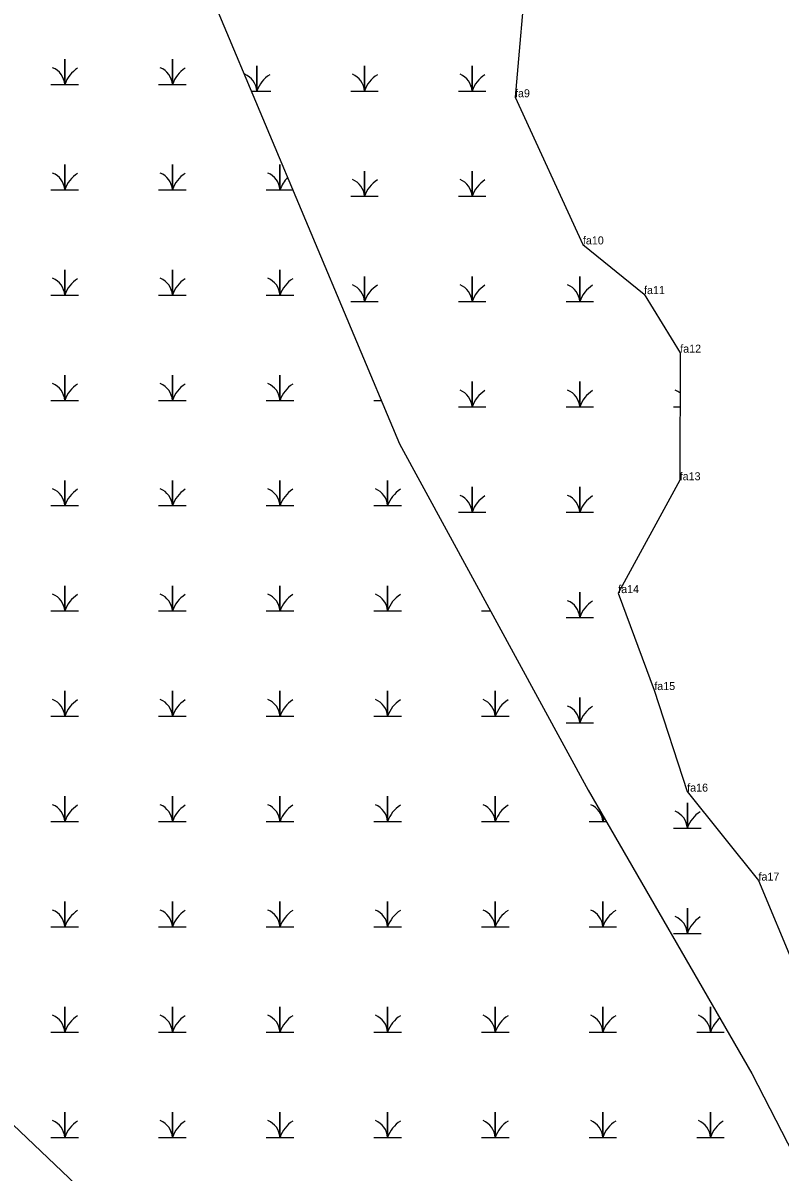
# Model space of a CAD drawing. Extents: x 2072529 to 2268796, y 436423 to 470406.
# Drawn here: x 2260064 to 2260537, y 440922 to 441640 of the extents above; entities that cross this region are included whole.
import ezdxf

# ---------------------------------------------------------------- set-up
doc = ezdxf.new("R2010")
doc.units = 0
for name, color, linetype in [('Exist Environmental Wetland Boundary', 7, 'Continuous'), ('Exist Environmental Wetland Boundary Cogo Comment', 7, 'Continuous'), ('Exist Hydro Jurisdictional Stream or Body of Water NEU Mitigable', 7, 'Continuous'), ('Exist Hydro Swamp or Marsh', 7, 'Continuous'), ('Old_Level_20', 7, 'Continuous')]:
    doc.layers.add(name, color=color, linetype=linetype)

msp = doc.modelspace()

# ---------------------------------------------------------------- linework, layer by layer
at = {"layer": 'Exist Environmental Wetland Boundary'}
for points in [[(2260480.85, 442064.51), (2260471.33, 442023.13), (2260478.24, 441984.37), (2260453.18, 441919.62), (2260429.42, 441892.42), (2260405.4, 441828.34), (2260382.58, 441774.65), (2260378.54, 441677.46), (2260371.11, 441593.52), (2260413.53, 441501.55), (2260451.72, 441470.49), (2260474.35, 441433.89), (2260474.01, 441354.15), (2260435.58, 441283.64), (2260458.13, 441223.04), (2260478.69, 441159.57), (2260523.25, 441103.96), (2260546.39, 441048.63)], [(2259892.24, 441665.76), (2259900.74, 441627), (2259897.97, 441580.5), (2259875.11, 441534.27), (2259866.72, 441495.29), (2259896.16, 441447.44), (2259916.28, 441397.75), (2259927.88, 441369.5), (2259917.27, 441347.14), (2259917.12, 441318.54), (2259948.25, 441257.17), (2259983.73, 441244.76), (2260004.9, 441220.59), (2260036.74, 441179.84), (2260036.72, 441141.41), (2260035.84, 441084.23), (2260037.21, 441033.13), (2260022.12, 440984.92), (2260136.15, 440876.39), (2260361.96, 440563.86), (2260493.56, 440418.63), (2260524.18, 440254.4)]]:
    msp.add_lwpolyline(points, dxfattribs=at)
at = {"layer": 'Exist Hydro Jurisdictional Stream or Body of Water NEU Mitigable'}
msp.add_lwpolyline([(2260075.45, 441954.42), (2260114.02, 441801.94), (2260184.81, 441648.46), (2260298.86, 441376.92), (2260416.84, 441160.47), (2260519.09, 440983.38), (2260589.88, 440845.64), (2260656.73, 440711.84), (2260727.52, 440609.51), (2260817.97, 440519), (2260888.76, 440463.9), (2260939.89, 440416.68), (2260956.11, 440384.21)], dxfattribs=at)
at = {"layer": 'Exist Hydro Swamp or Marsh'}
for points in [[(2260081.13, 441601.48), (2260089.73, 441601.48), (2260089.73, 441617.26), (2260089.73, 441601.48), (2260098.34, 441601.48)], [(2260148.38, 441601.48), (2260156.98, 441601.48), (2260156.98, 441617.26), (2260156.98, 441601.48), (2260165.59, 441601.48)], [(2260206.26, 441597.4), (2260209.8, 441597.4), (2260209.8, 441613.18), (2260209.8, 441597.4), (2260218.4, 441597.4)], [(2260268.45, 441597.4), (2260277.05, 441597.4), (2260277.05, 441613.18), (2260277.05, 441597.4), (2260285.65, 441597.4)], [(2260335.7, 441597.4), (2260344.3, 441597.4), (2260344.3, 441613.18), (2260344.3, 441597.4), (2260352.9, 441597.4)], [(2260081.13, 441535.68), (2260089.73, 441535.68), (2260089.73, 441551.46), (2260089.73, 441535.68), (2260098.34, 441535.68)], [(2260148.38, 441535.68), (2260156.98, 441535.68), (2260156.98, 441551.46), (2260156.98, 441535.68), (2260165.59, 441535.68)], [(2260215.63, 441535.68), (2260224.23, 441535.68), (2260224.23, 441551.46), (2260224.23, 441535.68), (2260232.18, 441535.68)], [(2260268.45, 441531.6), (2260277.05, 441531.6), (2260277.05, 441547.38), (2260277.05, 441531.6), (2260285.65, 441531.6)], [(2260335.7, 441531.6), (2260344.3, 441531.6), (2260344.3, 441547.38), (2260344.3, 441531.6), (2260352.9, 441531.6)], [(2260081.13, 441469.88), (2260089.73, 441469.88), (2260089.73, 441485.66), (2260089.73, 441469.88), (2260098.34, 441469.88)], [(2260148.38, 441469.88), (2260156.98, 441469.88), (2260156.98, 441485.66), (2260156.98, 441469.88), (2260165.59, 441469.88)], [(2260215.63, 441469.88), (2260224.23, 441469.88), (2260224.23, 441485.66), (2260224.23, 441469.88), (2260232.84, 441469.88)], [(2260268.45, 441465.8), (2260277.05, 441465.8), (2260277.05, 441481.58), (2260277.05, 441465.8), (2260285.65, 441465.8)], [(2260335.7, 441465.8), (2260344.3, 441465.8), (2260344.3, 441481.58), (2260344.3, 441465.8), (2260352.9, 441465.8)], [(2260402.95, 441465.8), (2260411.55, 441465.8), (2260411.55, 441481.58), (2260411.55, 441465.8), (2260420.15, 441465.8)], [(2260081.13, 441404.08), (2260089.73, 441404.08), (2260089.73, 441419.86), (2260089.73, 441404.08), (2260098.34, 441404.08)], [(2260148.38, 441404.08), (2260156.98, 441404.08), (2260156.98, 441419.86), (2260156.98, 441404.08), (2260165.59, 441404.08)], [(2260215.63, 441404.08), (2260224.23, 441404.08), (2260224.23, 441419.86), (2260224.23, 441404.08), (2260232.84, 441404.08)], [(2260335.7, 441400), (2260344.3, 441400), (2260344.3, 441415.78), (2260344.3, 441400), (2260352.9, 441400)], [(2260402.95, 441400), (2260411.55, 441400), (2260411.55, 441415.78), (2260411.55, 441400), (2260420.15, 441400)], [(2260282.88, 441404.08), (2260287.45, 441404.08)], [(2260470.2, 441400), (2260474.21, 441400)], [(2260081.13, 441338.28), (2260089.73, 441338.28), (2260089.73, 441354.06), (2260089.73, 441338.28), (2260098.34, 441338.28)], [(2260148.38, 441338.28), (2260156.98, 441338.28), (2260156.98, 441354.06), (2260156.98, 441338.28), (2260165.59, 441338.28)], [(2260215.63, 441338.28), (2260224.23, 441338.28), (2260224.23, 441354.06), (2260224.23, 441338.28), (2260232.84, 441338.28)], [(2260282.88, 441338.28), (2260291.48, 441338.28), (2260291.48, 441354.06), (2260291.48, 441338.28), (2260300.09, 441338.28)], [(2260335.7, 441334.2), (2260344.3, 441334.2), (2260344.3, 441349.98), (2260344.3, 441334.2), (2260352.9, 441334.2)], [(2260402.95, 441334.2), (2260411.55, 441334.2), (2260411.55, 441349.98), (2260411.55, 441334.2), (2260420.15, 441334.2)], [(2260081.13, 441272.48), (2260089.73, 441272.48), (2260089.73, 441288.26), (2260089.73, 441272.48), (2260098.34, 441272.48)], [(2260148.38, 441272.48), (2260156.98, 441272.48), (2260156.98, 441288.26), (2260156.98, 441272.48), (2260165.59, 441272.48)], [(2260215.63, 441272.48), (2260224.23, 441272.48), (2260224.23, 441288.26), (2260224.23, 441272.48), (2260232.84, 441272.48)], [(2260282.88, 441272.48), (2260291.48, 441272.48), (2260291.48, 441288.26), (2260291.48, 441272.48), (2260300.09, 441272.48)], [(2260402.95, 441268.4), (2260411.55, 441268.4), (2260411.55, 441284.18), (2260411.55, 441268.4), (2260420.15, 441268.4)], [(2260350.13, 441272.48), (2260355.78, 441272.48)], [(2260081.13, 441206.68), (2260089.73, 441206.68), (2260089.73, 441222.46), (2260089.73, 441206.68), (2260098.34, 441206.68)], [(2260148.38, 441206.68), (2260156.98, 441206.68), (2260156.98, 441222.46), (2260156.98, 441206.68), (2260165.59, 441206.68)], [(2260215.63, 441206.68), (2260224.23, 441206.68), (2260224.23, 441222.46), (2260224.23, 441206.68), (2260232.84, 441206.68)], [(2260282.88, 441206.68), (2260291.48, 441206.68), (2260291.48, 441222.46), (2260291.48, 441206.68), (2260300.09, 441206.68)], [(2260350.13, 441206.68), (2260358.73, 441206.68), (2260358.73, 441222.46), (2260358.73, 441206.68), (2260367.34, 441206.68)], [(2260402.95, 441202.6), (2260411.55, 441202.6), (2260411.55, 441218.38), (2260411.55, 441202.6), (2260420.15, 441202.6)], [(2260081.13, 441140.88), (2260089.73, 441140.88), (2260089.73, 441156.66), (2260089.73, 441140.88), (2260098.34, 441140.88)], [(2260148.38, 441140.88), (2260156.98, 441140.88), (2260156.98, 441156.66), (2260156.98, 441140.88), (2260165.59, 441140.88)], [(2260215.63, 441140.88), (2260224.23, 441140.88), (2260224.23, 441156.66), (2260224.23, 441140.88), (2260232.84, 441140.88)], [(2260282.88, 441140.88), (2260291.48, 441140.88), (2260291.48, 441156.66), (2260291.48, 441140.88), (2260300.09, 441140.88)], [(2260350.13, 441140.88), (2260358.73, 441140.88), (2260358.73, 441156.66), (2260358.73, 441140.88), (2260367.34, 441140.88)], [(2260470.2, 441136.8), (2260478.8, 441136.8), (2260478.8, 441152.58), (2260478.8, 441136.8), (2260487.4, 441136.8)], [(2260417.38, 441140.88), (2260425.98, 441140.88), (2260425.98, 441144.63)], [(2260425.98, 441144.63), (2260425.98, 441140.88), (2260428.15, 441140.88)], [(2260081.13, 441075.08), (2260089.73, 441075.08), (2260089.73, 441090.86), (2260089.73, 441075.08), (2260098.34, 441075.08)], [(2260148.38, 441075.08), (2260156.98, 441075.08), (2260156.98, 441090.86), (2260156.98, 441075.08), (2260165.59, 441075.08)], [(2260215.63, 441075.08), (2260224.23, 441075.08), (2260224.23, 441090.86), (2260224.23, 441075.08), (2260232.84, 441075.08)], [(2260282.88, 441075.08), (2260291.48, 441075.08), (2260291.48, 441090.86), (2260291.48, 441075.08), (2260300.09, 441075.08)], [(2260350.13, 441075.08), (2260358.73, 441075.08), (2260358.73, 441090.86), (2260358.73, 441075.08), (2260367.34, 441075.08)], [(2260417.38, 441075.08), (2260425.98, 441075.08), (2260425.98, 441090.86), (2260425.98, 441075.08), (2260434.59, 441075.08)], [(2260470.2, 441071), (2260478.8, 441071), (2260478.8, 441086.78), (2260478.8, 441071), (2260487.4, 441071)], [(2260081.13, 441009.28), (2260089.73, 441009.28), (2260089.73, 441025.06), (2260089.73, 441009.28), (2260098.34, 441009.28)], [(2260148.38, 441009.28), (2260156.98, 441009.28), (2260156.98, 441025.06), (2260156.98, 441009.28), (2260165.59, 441009.28)], [(2260215.63, 441009.28), (2260224.23, 441009.28), (2260224.23, 441025.06), (2260224.23, 441009.28), (2260232.84, 441009.28)], [(2260282.88, 441009.28), (2260291.48, 441009.28), (2260291.48, 441025.06), (2260291.48, 441009.28), (2260300.09, 441009.28)], [(2260350.13, 441009.28), (2260358.73, 441009.28), (2260358.73, 441025.06), (2260358.73, 441009.28), (2260367.34, 441009.28)], [(2260417.38, 441009.28), (2260425.98, 441009.28), (2260425.98, 441025.06), (2260425.98, 441009.28), (2260434.59, 441009.28)], [(2260484.63, 441009.28), (2260493.23, 441009.28), (2260493.23, 441025.06), (2260493.23, 441009.28), (2260501.84, 441009.28)], [(2260081.13, 440943.48), (2260089.73, 440943.48), (2260089.73, 440959.26), (2260089.73, 440943.48), (2260098.34, 440943.48)], [(2260148.38, 440943.48), (2260156.98, 440943.48), (2260156.98, 440959.26), (2260156.98, 440943.48), (2260165.59, 440943.48)], [(2260215.63, 440943.48), (2260224.23, 440943.48), (2260224.23, 440959.26), (2260224.23, 440943.48), (2260232.84, 440943.48)], [(2260282.88, 440943.48), (2260291.48, 440943.48), (2260291.48, 440959.26), (2260291.48, 440943.48), (2260300.09, 440943.48)], [(2260350.13, 440943.48), (2260358.73, 440943.48), (2260358.73, 440959.26), (2260358.73, 440943.48), (2260367.34, 440943.48)], [(2260417.38, 440943.48), (2260425.98, 440943.48), (2260425.98, 440959.26), (2260425.98, 440943.48), (2260434.59, 440943.48)], [(2260484.63, 440943.48), (2260493.23, 440943.48), (2260493.23, 440959.26), (2260493.23, 440943.48), (2260501.84, 440943.48)]]:
    msp.add_lwpolyline(points, dxfattribs=at)
for centre, radius, start, end in [((2260077.47, 441600.6), 12.3, 4.14034, 67.53497), ((2260107.98, 441595.42), 19.22, 122.12745, 161.62219), ((2260144.72, 441600.6), 12.3, 4.14034, 67.53497), ((2260175.23, 441595.42), 19.22, 122.12745, 161.62219), ((2260197.53, 441596.51), 12.3, 4.14034, 67.53497), ((2260228.04, 441591.34), 19.22, 122.12745, 161.62219), ((2260264.78, 441596.51), 12.3, 4.14034, 67.53497), ((2260295.29, 441591.34), 19.22, 122.12745, 161.62219), ((2260332.03, 441596.51), 12.3, 4.14034, 67.53497), ((2260362.54, 441591.34), 19.22, 122.12745, 161.62219), ((2260077.47, 441534.8), 12.3, 4.14034, 67.53497), ((2260107.98, 441529.62), 19.22, 122.12745, 161.62219), ((2260144.72, 441534.8), 12.3, 4.14034, 67.53497), ((2260175.23, 441529.62), 19.22, 122.12745, 161.62219), ((2260211.97, 441534.8), 12.3, 4.14034, 67.53497), ((2260242.48, 441529.62), 19.22, 134.61572, 161.62219), ((2260264.78, 441530.71), 12.3, 4.14034, 67.53497), ((2260295.29, 441525.54), 19.22, 122.12745, 161.62219), ((2260332.03, 441530.71), 12.3, 4.14034, 67.53497), ((2260362.54, 441525.54), 19.22, 122.12745, 161.62219), ((2260077.47, 441469), 12.3, 4.14034, 67.53497), ((2260107.98, 441463.82), 19.22, 122.12745, 161.62219), ((2260144.72, 441469), 12.3, 4.14034, 67.53497), ((2260175.23, 441463.82), 19.22, 122.12745, 161.62219), ((2260211.97, 441469), 12.3, 4.14034, 67.53497), ((2260242.48, 441463.82), 19.22, 122.12745, 161.62219), ((2260264.78, 441464.91), 12.3, 4.14034, 67.53497), ((2260295.29, 441459.74), 19.22, 122.12745, 161.62219), ((2260332.03, 441464.91), 12.3, 4.14034, 67.53497), ((2260362.54, 441459.74), 19.22, 122.12745, 161.62219), ((2260399.28, 441464.91), 12.3, 4.14034, 67.53497), ((2260429.79, 441459.74), 19.22, 122.12745, 161.62219), ((2260077.47, 441403.2), 12.3, 4.14034, 67.53497), ((2260107.98, 441398.02), 19.22, 122.12745, 161.62219), ((2260144.72, 441403.2), 12.3, 4.14034, 67.53497), ((2260175.23, 441398.02), 19.22, 122.12745, 161.62219), ((2260211.97, 441403.2), 12.3, 4.14034, 67.53497), ((2260242.48, 441398.02), 19.22, 122.12745, 161.62219), ((2260295.29, 441393.94), 19.22, 122.12745, 122.67436), ((2260332.03, 441399.11), 12.3, 4.14034, 67.53497), ((2260362.54, 441393.94), 19.22, 122.12745, 161.62219), ((2260399.28, 441399.11), 12.3, 4.14034, 67.53497), ((2260429.79, 441393.94), 19.22, 122.12745, 161.62219), ((2260466.53, 441399.11), 12.3, 51.18885, 67.53497), ((2260077.47, 441337.4), 12.3, 4.14034, 67.53497), ((2260107.98, 441332.22), 19.22, 122.12745, 161.62219), ((2260144.72, 441337.4), 12.3, 4.14034, 67.53497), ((2260175.23, 441332.22), 19.22, 122.12745, 161.62219), ((2260211.97, 441337.4), 12.3, 4.14034, 67.53497), ((2260242.48, 441332.22), 19.22, 122.12745, 161.62219), ((2260279.22, 441337.4), 12.3, 4.14034, 67.53497), ((2260309.73, 441332.22), 19.22, 122.12745, 161.62219), ((2260332.03, 441333.31), 12.3, 4.14034, 67.53497), ((2260362.54, 441328.14), 19.22, 122.12745, 161.62219), ((2260399.28, 441333.31), 12.3, 4.14034, 67.53497), ((2260429.79, 441328.14), 19.22, 122.12745, 161.62219), ((2260077.47, 441271.6), 12.3, 4.14034, 67.53497), ((2260107.98, 441266.42), 19.22, 122.12745, 161.62219), ((2260144.72, 441271.6), 12.3, 4.14034, 67.53497), ((2260175.23, 441266.42), 19.22, 122.12745, 161.62219), ((2260211.97, 441271.6), 12.3, 4.14034, 67.53497), ((2260242.48, 441266.42), 19.22, 122.12745, 161.62219), ((2260279.22, 441271.6), 12.3, 4.14034, 67.53497), ((2260309.73, 441266.42), 19.22, 122.12745, 161.62219), ((2260399.28, 441267.51), 12.3, 4.14034, 67.53497), ((2260429.79, 441262.34), 19.22, 122.12745, 161.62219), ((2260077.47, 441205.8), 12.3, 4.14034, 67.53497), ((2260107.98, 441200.62), 19.22, 122.12745, 161.62219), ((2260144.72, 441205.8), 12.3, 4.14034, 67.53497), ((2260175.23, 441200.62), 19.22, 122.12745, 161.62219), ((2260211.97, 441205.8), 12.3, 4.14034, 67.53497), ((2260242.48, 441200.62), 19.22, 122.12745, 161.62219), ((2260279.22, 441205.8), 12.3, 4.14034, 67.53497), ((2260309.73, 441200.62), 19.22, 122.12745, 161.62219), ((2260346.47, 441205.8), 12.3, 4.14034, 67.53497), ((2260376.98, 441200.62), 19.22, 122.12745, 161.62219), ((2260399.28, 441201.71), 12.3, 4.14034, 67.53497), ((2260429.79, 441196.54), 19.22, 122.12745, 161.62219), ((2260077.47, 441140), 12.3, 4.14034, 67.53497), ((2260107.98, 441134.82), 19.22, 122.12745, 161.62219), ((2260144.72, 441140), 12.3, 4.14034, 67.53497), ((2260175.23, 441134.82), 19.22, 122.12745, 161.62219), ((2260211.97, 441140), 12.3, 4.14034, 67.53497), ((2260242.48, 441134.82), 19.22, 122.12745, 161.62219), ((2260279.22, 441140), 12.3, 4.14034, 67.53497), ((2260309.73, 441134.82), 19.22, 122.12745, 161.62219), ((2260346.47, 441140), 12.3, 4.14034, 67.53497), ((2260376.98, 441134.82), 19.22, 122.12745, 161.62219), ((2260413.72, 441140), 12.3, 4.14034, 67.53497), ((2260466.53, 441135.91), 12.3, 4.14034, 67.53497), ((2260497.04, 441130.74), 19.22, 122.12745, 161.62219), ((2260444.23, 441134.82), 19.22, 154.52137, 161.62219), ((2260077.47, 441074.2), 12.3, 4.14034, 67.53497), ((2260107.98, 441069.02), 19.22, 122.12745, 161.62219), ((2260144.72, 441074.2), 12.3, 4.14034, 67.53497), ((2260175.23, 441069.02), 19.22, 122.12745, 161.62219), ((2260211.97, 441074.2), 12.3, 4.14034, 67.53497), ((2260242.48, 441069.02), 19.22, 122.12745, 161.62219), ((2260279.22, 441074.2), 12.3, 4.14034, 67.53497), ((2260309.73, 441069.02), 19.22, 122.12745, 161.62219), ((2260346.47, 441074.2), 12.3, 4.14034, 67.53497), ((2260376.98, 441069.02), 19.22, 122.12745, 161.62219), ((2260413.72, 441074.2), 12.3, 4.14034, 67.53497), ((2260444.23, 441069.02), 19.22, 122.12745, 161.62219), ((2260466.53, 441070.11), 12.3, 4.14034, 67.53497), ((2260497.04, 441064.94), 19.22, 122.12745, 161.62219), ((2260077.47, 441008.4), 12.3, 4.14034, 67.53497), ((2260107.98, 441003.22), 19.22, 122.12745, 161.62219), ((2260144.72, 441008.4), 12.3, 4.14034, 67.53497), ((2260175.23, 441003.22), 19.22, 122.12745, 161.62219), ((2260211.97, 441008.4), 12.3, 4.14034, 67.53497), ((2260242.48, 441003.22), 19.22, 122.12745, 161.62219), ((2260279.22, 441008.4), 12.3, 4.14034, 67.53497), ((2260309.73, 441003.22), 19.22, 122.12745, 161.62219), ((2260346.47, 441008.4), 12.3, 4.14034, 67.53497), ((2260376.98, 441003.22), 19.22, 122.12745, 161.62219), ((2260413.72, 441008.4), 12.3, 4.14034, 67.53497), ((2260444.23, 441003.22), 19.22, 122.12745, 161.62219), ((2260480.97, 441008.4), 12.3, 4.14034, 67.53497), ((2260511.48, 441003.22), 19.22, 129.97849, 161.62219), ((2260077.47, 440942.6), 12.3, 4.14034, 67.53497), ((2260107.98, 440937.42), 19.22, 122.12745, 161.62219), ((2260144.72, 440942.6), 12.3, 4.14034, 67.53497), ((2260175.23, 440937.42), 19.22, 122.12745, 161.62219), ((2260211.97, 440942.6), 12.3, 4.14034, 67.53497), ((2260242.48, 440937.42), 19.22, 122.12745, 161.62219), ((2260279.22, 440942.6), 12.3, 4.14034, 67.53497), ((2260309.73, 440937.42), 19.22, 122.12745, 161.62219), ((2260346.47, 440942.6), 12.3, 4.14034, 67.53497), ((2260376.98, 440937.42), 19.22, 122.12745, 161.62219), ((2260413.72, 440942.6), 12.3, 4.14034, 67.53497), ((2260444.23, 440937.42), 19.22, 122.12745, 161.62219), ((2260480.97, 440942.6), 12.3, 4.14034, 67.53497), ((2260511.48, 440937.42), 19.22, 122.12745, 161.62219)]:
    msp.add_arc(centre, radius, start, end, dxfattribs=at)
at = {"layer": 'Old_Level_20'}
for p, q in [((2260371.11, 441593.52), (2260371.11, 441593.52)), ((2260413.53, 441501.55), (2260413.53, 441501.55)), ((2260451.72, 441470.49), (2260451.72, 441470.49)), ((2260474.35, 441433.89), (2260474.35, 441433.89)), ((2260474.01, 441354.15), (2260474.01, 441354.15)), ((2260435.58, 441283.64), (2260435.58, 441283.64)), ((2260458.13, 441223.04), (2260458.13, 441223.04)), ((2260478.69, 441159.57), (2260478.69, 441159.57)), ((2260523.25, 441103.96), (2260523.25, 441103.96))]:
    msp.add_line(p, q, dxfattribs=at)

# ---------------------------------------------------------------- texts
at = {"layer": 'Exist Environmental Wetland Boundary Cogo Comment'}
for s, p in [('fa9', (2260371.11, 441593.52)), ('fa10', (2260413.53, 441501.55)), ('fa11', (2260451.72, 441470.49)), ('fa12', (2260474.35, 441433.89)), ('fa13', (2260474.01, 441354.15)), ('fa14', (2260435.58, 441283.64)), ('fa15', (2260458.13, 441223.04)), ('fa16', (2260478.69, 441159.57)), ('fa17', (2260523.25, 441103.96))]:
    msp.add_text(s, height=5, dxfattribs=at).set_placement(p)

doc.saveas('drawing.dxf')
